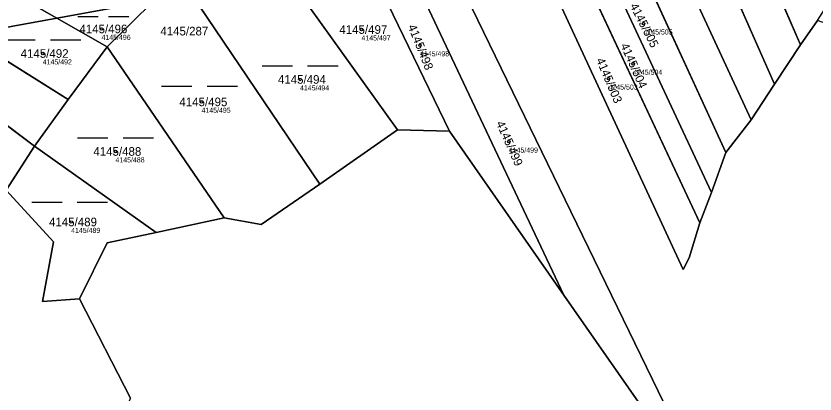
# Model space of a CAD drawing. Extents: x -739214 to -733252, y -1147612 to -1142842.
# Drawn here: x -736325.1 to -736167.1, y -1146556 to -1146481.3 of the extents above; entities that cross this region are included whole.
import ezdxf

# ---------------------------------------------------------------- set-up
doc = ezdxf.new("R2010")
doc.units = 0
for name, color, linetype in [('Definiční body', 7, 'Continuous'), ('Hranice parcel', 7, 'Continuous'), ('Parcelní čísla', 7, 'Continuous'), ('Polygon parcely', 7, 'Continuous'), ('Značky kultur', 7, 'Continuous')]:
    doc.layers.add(name, color=color, linetype=linetype)

msp = doc.modelspace()

# ---------------------------------------------------------------- linework, layer by layer
at = {"layer": 'Definiční body'}
for centre in [(-736201.05, -1146482.82), (-736308.21, -1146483.88), (-736256.81, -1146484), (-736245.24, -1146487.12), (-736319.83, -1146488.73), (-736203.1, -1146490.78), (-736268.96, -1146493.85), (-736207.96, -1146493.7), (-736288.44, -1146498.28), (-736227.68, -1146506.14), (-736305.45, -1146508.07), (-736314.22, -1146521.99)]:
    msp.add_circle(centre, 0.25, dxfattribs=at)
at = {"layer": 'Hranice parcel'}
for p, q in [((-736170.01, -1146487.05), (-736188.25, -1146444.84)), ((-736175.16, -1146494.79), (-736196.04, -1146447.44)), ((-736179.78, -1146501.83), (-736203.64, -1146450.37)), ((-736184.79, -1146508.3), (-736210.01, -1146453.35)), ((-736189.88, -1146522.15), (-736219.27, -1146459.59)), ((-736216.79, -1146536.45), (-736248.59, -1146469.28)), ((-736239.4, -1146504.09), (-736255.62, -1146470.56)), ((-736249.7, -1146503.77), (-736271.42, -1146473.44)), ((-736317.03, -1146481.74), (-736326.61, -1146476.26)), ((-736290.5, -1146476.91), (-736265.03, -1146514.51)), ((-736317.03, -1146481.74), (-736297.78, -1146478.24)), ((-736297.78, -1146478.24), (-736307.12, -1146487.41)), ((-736335.19, -1146485.05), (-736317.03, -1146481.74)), ((-736307.12, -1146487.41), (-736317.03, -1146481.74)), ((-736170.01, -1146487.05), (-736166.66, -1146482.23)), ((-736335.19, -1146485.05), (-736314.79, -1146497.81)), ((-736321.43, -1146507.01), (-736348.07, -1146487.07)), ((-736307.12, -1146487.41), (-736314.79, -1146497.81)), ((-736283.94, -1146521.16), (-736307.12, -1146487.41)), ((-736175.16, -1146494.79), (-736170.01, -1146487.05)), ((-736179.78, -1146501.83), (-736175.16, -1146494.79)), ((-736314.79, -1146497.81), (-736321.43, -1146507.01)), ((-736184.79, -1146508.3), (-736179.78, -1146501.83)), ((-736265.03, -1146514.51), (-736249.7, -1146503.77)), ((-736249.7, -1146503.77), (-736239.4, -1146504.09)), ((-736239.4, -1146504.09), (-736216.79, -1146536.45)), ((-736327.05, -1146515.7), (-736321.43, -1146507.01)), ((-736321.43, -1146507.01), (-736297.41, -1146524.06)), ((-736187.61, -1146516.15), (-736184.79, -1146508.3)), ((-736189.88, -1146522.15), (-736187.61, -1146516.15)), ((-736297.41, -1146524.06), (-736283.94, -1146521.16)), ((-736216.79, -1146536.45), (-736191.26, -1146573.01))]:
    msp.add_line(p, q, dxfattribs=at)
for points in [[(-736187.61, -1146516.15), (-736206.2, -1146476.36), (-736215.13, -1146456.8)], [(-736224.8, -1146463.32), (-736193.18, -1146531.38), (-736192.05, -1146529.07), (-736189.88, -1146522.15)], [(-736191.26, -1146573.01), (-736191.2, -1146569.6), (-736240.72, -1146467.85)], [(-736283.94, -1146521.16), (-736276.62, -1146522.52), (-736265.03, -1146514.51)], [(-736327.05, -1146515.7), (-736317.68, -1146525.93), (-736319.9, -1146537.69), (-736312.57, -1146537.18)], [(-736312.57, -1146537.18), (-736307.12, -1146526.1), (-736297.41, -1146524.06)], [(-736447.19, -1146591.89), (-736439.96, -1146588.99), (-736395.44, -1146567.64), (-736364.43, -1146560.32), (-736344.54, -1146555.23), (-736308.59, -1146573.63), (-736302.45, -1146556.76), (-736312.57, -1146537.18)]]:
    msp.add_lwpolyline(points, dxfattribs=at)
at = {"layer": 'Polygon parcely'}
for points in [[(-736170.01, -1146487.05), (-736188.25, -1146444.84), (-736189.36, -1146444.86), (-736196.04, -1146447.44), (-736175.16, -1146494.79)], [(-736165.25, -1146480.06), (-736179.84, -1146444.67), (-736188.25, -1146444.84), (-736170.01, -1146487.05), (-736166.66, -1146482.23)], [(-736175.16, -1146494.79), (-736196.04, -1146447.44), (-736203.64, -1146450.37), (-736179.78, -1146501.83)], [(-736179.78, -1146501.83), (-736203.64, -1146450.37), (-736208.23, -1146452.15), (-736210.01, -1146453.35), (-736184.79, -1146508.3)], [(-736184.79, -1146508.3), (-736210.01, -1146453.35), (-736215.13, -1146456.8), (-736206.2, -1146476.36), (-736187.61, -1146516.15)], [(-736206.2, -1146476.36), (-736215.13, -1146456.8), (-736219.27, -1146459.59), (-736189.88, -1146522.15), (-736187.61, -1146516.15)], [(-736192.05, -1146529.07), (-736189.88, -1146522.15), (-736219.27, -1146459.59), (-736224.8, -1146463.32), (-736193.18, -1146531.38)], [(-736297.78, -1146478.24), (-736292.87, -1146473.41), (-736303.87, -1146466.71), (-736309.55, -1146469.28), (-736323.84, -1146475.77), (-736326.61, -1146476.26), (-736317.03, -1146481.74)], [(-736191.2, -1146569.6), (-736240.72, -1146467.85), (-736248.59, -1146469.28), (-736216.79, -1146536.45), (-736191.26, -1146573.01)], [(-736216.79, -1146536.45), (-736248.59, -1146469.28), (-736255.62, -1146470.56), (-736239.4, -1146504.09)], [(-736249.7, -1146503.77), (-736239.4, -1146504.09), (-736255.62, -1146470.56), (-736271.42, -1146473.44)], [(-736249.7, -1146503.77), (-736271.42, -1146473.44), (-736290.5, -1146476.91), (-736265.03, -1146514.51)], [(-736317.03, -1146481.74), (-736326.61, -1146476.26), (-736344.21, -1146479.4), (-736335.19, -1146485.05)], [(-736283.94, -1146521.16), (-736276.62, -1146522.52), (-736265.03, -1146514.51), (-736290.5, -1146476.91), (-736297.78, -1146478.24), (-736307.12, -1146487.41)], [(-736297.78, -1146478.24), (-736317.03, -1146481.74), (-736307.12, -1146487.41)], [(-736314.79, -1146497.81), (-736307.12, -1146487.41), (-736317.03, -1146481.74), (-736335.19, -1146485.05)], [(-736335.19, -1146485.05), (-736339.83, -1146485.89), (-736348.07, -1146487.07), (-736321.43, -1146507.01), (-736314.79, -1146497.81)], [(-736342.73, -1146503.09), (-736337.62, -1146505.31), (-736327.05, -1146515.7), (-736321.43, -1146507.01), (-736348.07, -1146487.07), (-736360.19, -1146488.8)], [(-736307.12, -1146487.41), (-736314.79, -1146497.81), (-736321.43, -1146507.01), (-736297.41, -1146524.06), (-736283.94, -1146521.16)], [(-736319.9, -1146537.69), (-736312.57, -1146537.18), (-736307.12, -1146526.1), (-736297.41, -1146524.06), (-736321.43, -1146507.01), (-736327.05, -1146515.7), (-736317.68, -1146525.93)]]:
    msp.add_lwpolyline(points, close=True, dxfattribs=at)
for points in [[(-736100.68, -1146559.92), (-736105.39, -1146542.41), (-736123.16, -1146523.78), (-736142.92, -1146500.2), (-736146.34, -1146489.4), (-736166.66, -1146482.23), (-736170.01, -1146487.05), (-736175.16, -1146494.79), (-736179.78, -1146501.83), (-736184.79, -1146508.3), (-736187.61, -1146516.15), (-736189.88, -1146522.15), (-736192.05, -1146529.07), (-736193.18, -1146531.38), (-736224.8, -1146463.32), (-736228.11, -1146465.55), (-736229.66, -1146465.83), (-736235.56, -1146466.91), (-736240.72, -1146467.85), (-736191.2, -1146569.6)], [(-736302.45, -1146556.76), (-736312.57, -1146537.18), (-736319.9, -1146537.69), (-736317.68, -1146525.93), (-736327.05, -1146515.7), (-736337.62, -1146505.31), (-736342.73, -1146503.09), (-736350.69, -1146500.54), (-736361.77, -1146500.88), (-736374.04, -1146491.33), (-736374.27, -1146490.81), (-736389.63, -1146493.01), (-736382.77, -1146503.31), (-736375.99, -1146505.85), (-736355.22, -1146513.63), (-736399.31, -1146526.55), (-736469.8, -1146546.72), (-736467.33, -1146556.06)], [(-736191.26, -1146573.01), (-736216.79, -1146536.45), (-736239.4, -1146504.09), (-736249.7, -1146503.77), (-736265.03, -1146514.51), (-736276.62, -1146522.52), (-736283.94, -1146521.16), (-736297.41, -1146524.06), (-736307.12, -1146526.1), (-736312.57, -1146537.18), (-736302.45, -1146556.76)]]:
    msp.add_lwpolyline(points, dxfattribs=at)
at = {"layer": 'Značky kultur'}
for p, q in [((-736312.87, -1146481.45), (-736308.85, -1146481.45)), ((-736306.84, -1146481.45), (-736302.82, -1146481.45)), ((-736327.32, -1146486.03), (-736321.32, -1146486.03)), ((-736318.32, -1146486.03), (-736312.32, -1146486.03)), ((-736276.45, -1146491.15), (-736270.45, -1146491.15)), ((-736267.45, -1146491.15), (-736261.45, -1146491.15)), ((-736296.33, -1146495.19), (-736290.33, -1146495.19)), ((-736287.33, -1146495.19), (-736281.33, -1146495.19)), ((-736312.94, -1146505.37), (-736306.94, -1146505.37)), ((-736303.94, -1146505.37), (-736297.94, -1146505.37)), ((-736322.01, -1146518.1), (-736316.01, -1146518.1)), ((-736313.01, -1146518.1), (-736307.01, -1146518.1))]:
    msp.add_line(p, q, dxfattribs=at)

# ---------------------------------------------------------------- texts
at = {"layer": 'Definiční body'}
for s, p in [('4145/505', (-736201.05, -1146484.98)), ('4145/496', (-736308.21, -1146486.04)), ('4145/497', (-736256.81, -1146486.16)), ('4145/498', (-736245.24, -1146489.28)), ('4145/492', (-736319.83, -1146490.89)), ('4145/504', (-736203.1, -1146492.94)), ('4145/494', (-736268.96, -1146496.01)), ('4145/503', (-736207.96, -1146495.86)), ('4145/495', (-736288.44, -1146500.44)), ('4145/499', (-736227.68, -1146508.3)), ('4145/488', (-736305.45, -1146510.23)), ('4145/489', (-736314.22, -1146524.15))]:
    msp.add_text(s, height=1, dxfattribs=at).set_placement(p)
at = {"layer": 'Parcelní čísla'}
for s, rotation, p in [('4145/505', 297, (-736203.79, -1146479.31)), ('4145/498', 292, (-736247.67, -1146483.39)), ('4145/504', 294, (-736205.65, -1146487.13)), ('4145/503', 293, (-736210.45, -1146490.01)), ('4145/499', 294, (-736230.23, -1146502.49))]:
    msp.add_text(s, height=1.7, rotation=rotation, dxfattribs=at).set_placement(p)
for s, p in [('4145/496', (-736312.58, -1146484.73)), ('4145/287', (-736296.58, -1146485.16)), ('4145/497', (-736261.18, -1146484.85)), ('4145/492', (-736324.2, -1146489.58)), ('4145/494', (-736273.33, -1146494.7)), ('4145/495', (-736292.81, -1146499.13)), ('4145/488', (-736309.82, -1146508.92)), ('4145/489', (-736318.59, -1146522.84))]:
    msp.add_text(s, height=1.7, dxfattribs=at).set_placement(p)

doc.saveas('drawing.dxf')
